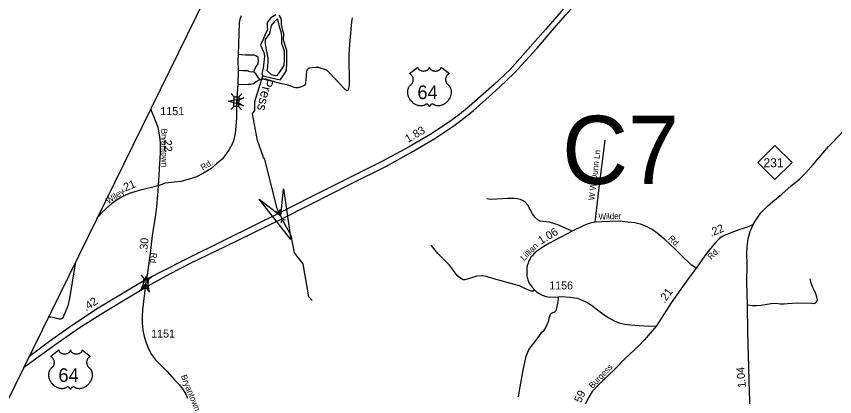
# Model space of a CAD drawing. Extents: x 2220236 to 2384410, y 720751 to 894131.
# Drawn here: x 2231773 to 2244558, y 776386 to 782323 of the extents above; entities that cross this region are included whole.
import ezdxf

# ---------------------------------------------------------------- set-up
doc = ezdxf.new("R2010")
doc.units = 0
doc.layers.add('Default', color=7, linetype='Continuous')

msp = doc.modelspace()

# ---------------------------------------------------------------- linework, layer by layer
at = {"layer": 'Default'}
for p, q in [((2235177, 781069), (2235130, 781119)), ((2235246, 781067), (2235297, 781115)), ((2235123, 780870), (2235173, 780918)), ((2235291, 780866), (2235244, 780916)), ((2235827, 779278), (2235876, 779263)), ((2235894, 779310), (2235876, 779263)), ((2235876, 779263), (2235929, 779154)), ((2235912, 779107), (2235929, 779154)), ((2235978, 779139), (2235929, 779154)), ((2233768, 778230), (2233726, 778285)), ((2233836, 778221), (2233891, 778263)), ((2233693, 778038), (2233748, 778080)), ((2233860, 778017), (2233818, 778071))]:
    msp.add_line(p, q, dxfattribs=at)
for points in [[(2293118, 894131), (2291904, 891776), (2258822, 829665), (2255410, 823324), (2242089, 797599), (2231460, 775981), (2225011, 762953), (2220576, 753519)], [(2241510, 783780), (2241272, 783516), (2240633, 782793), (2240284, 782398), (2240043, 782122), (2239842, 781894), (2239486, 781496), (2239240, 781262), (2239066, 781107), (2238846, 780915), (2238697, 780793), (2238546, 780682), (2238277, 780500), (2237910, 780284), (2237495, 780064), (2236922, 779777), (2236380, 779505), (2235878, 779250), (2235058, 778847), (2234385, 778513), (2233803, 778213)], [(2233785, 778089), (2234169, 778301), (2234495, 778469), (2235033, 778731), (2235909, 779156), (2236376, 779389), (2236990, 779703), (2237555, 779983), (2237945, 780201), (2238312, 780419), (2238590, 780604), (2238736, 780712), (2238908, 780847), (2239109, 781024), (2239323, 781217), (2239549, 781435), (2239906, 781823), (2240112, 782064), (2240353, 782340), (2240693, 782720), (2241328, 783439), (2241584, 783729)], [(2235287, 782334), (2235265, 782276), (2235253, 782221), (2235239, 781728), (2235233, 781634), (2235237, 781478), (2235232, 781261), (2235211, 780981)], [(2235828, 782349), (2235750, 782301), (2235689, 782227), (2235689, 782162), (2235698, 782114), (2235659, 782045), (2235637, 781988), (2235607, 781923), (2235589, 781875), (2235637, 781758), (2235650, 781702), (2235633, 781559), (2235628, 781515), (2235607, 781433), (2235623, 781396), (2235897, 781333), (2235941, 781394), (2235993, 781476), (2235997, 781593), (2236001, 781732), (2235997, 781789), (2235949, 781954), (2235954, 782053), (2235932, 782123), (2235915, 782197), (2235915, 782262), (2235906, 782301), (2235880, 782340)], [(2235575, 781337), (2235621, 781348), (2235664, 781346), (2235746, 781322), (2235887, 781279), (2236000, 781257), (2236096, 781222), (2236139, 781211), (2236182, 781213), (2236235, 781229), (2236284, 781255), (2236295, 781281), (2236313, 781467), (2236321, 781498), (2236349, 781519), (2236446, 781532), (2236489, 781532), (2236617, 781489), (2236669, 781439), (2236899, 781194), (2236942, 781164), (2236959, 781170), (2236968, 781190), (2236976, 781253), (2236972, 781734), (2236986, 781949), (2237014, 782238), (2237024, 782299)], [(2235800, 782240), (2235756, 782179), (2235730, 782058), (2235661, 781962), (2235661, 781901), (2235678, 781797), (2235704, 781676), (2235704, 781632), (2235696, 781528), (2235687, 781476), (2235756, 781415), (2235817, 781398), (2235852, 781407), (2235904, 781476), (2235956, 781554), (2235964, 781658), (2235964, 781780), (2235921, 781901), (2235921, 782023), (2235912, 782084), (2235886, 782162), (2235869, 782231), (2235852, 782283), (2235800, 782240)], [(2243285, 779073), (2243314, 779128), (2243361, 779195), (2243407, 779255), (2243457, 779309), (2243508, 779360), (2243592, 779431), (2243731, 779545), (2243878, 779678), (2244014, 779787), (2244109, 779878), (2244227, 780016), (2244464, 780293), (2244669, 780507), (2244764, 780627), (2244887, 780781), (2245007, 780925), (2245190, 781132), (2245366, 781342), (2245442, 781435), (2245504, 781533), (2245562, 781646), (2245700, 781948), (2245769, 782105)], [(2235484, 781452), (2235501, 781504), (2235525, 781546), (2235549, 781582), (2235558, 781639), (2235549, 781680), (2235525, 781702), (2235491, 781719), (2235354, 781719), (2235239, 781728)], [(2235484, 781452), (2235419, 781457), (2235380, 781472), (2235350, 781474), (2235313, 781474), (2235237, 781478)], [(2235575, 781337), (2235545, 781381), (2235514, 781424), (2235484, 781452)], [(2235232, 781261), (2235391, 781266), (2235438, 781266), (2235478, 781276), (2235532, 781309), (2235575, 781337)], [(2235460, 780802), (2235501, 780854), (2235500, 780995), (2235623, 781396)], [(2235211, 780981), (2235211, 780739), (2235200, 780608), (2235191, 780494), (2235164, 780382), (2235143, 780328), (2235095, 780246), (2235040, 780159), (2234987, 780093), (2234902, 780019), (2234812, 779941), (2234687, 779871), (2234585, 779818), (2234493, 779788), (2234342, 779744), (2234095, 779718), (2233989, 779679)], [(2233868, 780879), (2233936, 780714), (2233982, 780592), (2234010, 780444), (2234018, 780350), (2234022, 780198), (2233989, 779679)], [(2236392, 777887), (2236341, 777943), (2236254, 778460), (2236119, 778633), (2236067, 778900), (2235954, 779106), (2235903, 779208), (2235848, 779319), (2235657, 780096), (2235632, 780120), (2235538, 780387), (2235460, 780802)], [(2240818, 779108), (2240884, 779695), (2240924, 780022), (2240970, 780389)], [(2233989, 779679), (2233693, 779602), (2233535, 779556), (2233457, 779523), (2233404, 779496), (2233332, 779450), (2233260, 779394), (2233168, 779316), (2233094, 779247), (2233027, 779168)], [(2233989, 779679), (2233978, 779530), (2233960, 779357), (2233941, 779189), (2233895, 778902), (2233863, 778619), (2233815, 778289), (2233803, 778213)], [(2240457, 778972), (2240361, 779010), (2240250, 779062), (2240186, 779086), (2240103, 779110), (2240006, 779122), (2239955, 779128), (2239926, 779140), (2239879, 779185), (2239836, 779240), (2239763, 779376), (2239721, 779424), (2239692, 779444), (2239648, 779464), (2239598, 779477), (2239553, 779478), (2239447, 779478), (2239279, 779470), (2239175, 779463), (2239125, 779477)], [(2242394, 778394), (2242322, 778440), (2242278, 778478), (2242193, 778563), (2242062, 778692), (2241903, 778841), (2241761, 778959), (2241696, 779003), (2241616, 779045), (2241527, 779077), (2241480, 779088), (2241441, 779098), (2241326, 779112), (2241197, 779124), (2241043, 779121), (2240916, 779117), (2240818, 779108), (2240765, 779099), (2240722, 779088), (2240639, 779057), (2240457, 778972), (2240104, 778780)], [(2243285, 779073), (2243196, 779031), (2243060, 778993), (2242928, 778937), (2242848, 778906), (2242799, 778886), (2242761, 778855), (2242703, 778799), (2242619, 778697), (2242523, 778577), (2242394, 778394)], [(2243239, 776167), (2243222, 776620), (2243219, 776856), (2243203, 777381), (2243195, 777819), (2243188, 778168), (2243190, 778456), (2243186, 778610), (2243189, 778730), (2243207, 778857), (2243238, 778964), (2243285, 779073)], [(2240104, 778780), (2240014, 778731), (2239907, 778660), (2239867, 778625), (2239831, 778584), (2239808, 778556), (2239798, 778536), (2239787, 778519), (2239775, 778492), (2239768, 778469), (2239756, 778433), (2239747, 778384), (2239747, 778330), (2239749, 778271), (2239763, 778212), (2239785, 778160), (2239832, 778094), (2239874, 778049), (2239896, 778026), (2239929, 778003), (2239978, 777975), (2240050, 777951), (2240115, 777941), (2240242, 777946), (2240285, 777948), (2240423, 777941), (2240493, 777930), (2240541, 777922), (2240586, 777904), (2240697, 777857), (2240780, 777800), (2240834, 777758), (2240934, 777681), (2241021, 777621), (2241124, 777563), (2241190, 777536), (2241275, 777518), (2241369, 777505), (2241502, 777496), (2241663, 777486), (2241776, 777494)], [(2239874, 778049), (2239846, 778033), (2239818, 778032), (2239777, 778047), (2239697, 778087), (2239633, 778118), (2239555, 778138), (2239234, 778224), (2239118, 778262), (2239050, 778271), (2238967, 778269), (2238870, 778238), (2238781, 778212), (2238753, 778212), (2238726, 778223), (2238707, 778243), (2238672, 778269), (2238625, 778322), (2238589, 778374), (2238540, 778438), (2238358, 778621), (2238254, 778749)], [(2232694, 778492), (2232642, 778173), (2232604, 777916), (2232577, 777803), (2232532, 777687), (2232516, 777651), (2232502, 777629), (2232491, 777612), (2232474, 777601), (2232460, 777595), (2232448, 777595), (2232431, 777599), (2232406, 777605), (2232371, 777614), (2232340, 777623), (2232307, 777625), (2232269, 777627)], [(2242394, 778394), (2242244, 778189), (2242006, 777850), (2241776, 777494)], [(2233803, 778213), (2233545, 778062), (2233050, 777766), (2232649, 777500), (2232330, 777276), (2231965, 777009)], [(2233803, 778213), (2233785, 778089)], [(2243195, 777819), (2243267, 777809), (2243339, 777810), (2243411, 777816), (2243565, 777842), (2243647, 777843), (2243705, 777837), (2243767, 777836), (2243821, 777842), (2243975, 777851), (2244195, 777845), (2244235, 777842), (2244263, 777850), (2244281, 777872), (2244289, 777898), (2244282, 777938), (2244262, 777992), (2244237, 778050), (2244205, 778111), (2244190, 778161), (2244174, 778227)], [(2231883, 776842), (2232375, 777196), (2232753, 777459), (2233136, 777701), (2233567, 777958), (2233785, 778089)], [(2233785, 778089), (2233757, 777871), (2233744, 777739), (2233740, 777639), (2233737, 777535), (2233748, 777424), (2233772, 777324), (2233799, 777226), (2233838, 777131), (2233883, 777045), (2233949, 776960), (2234028, 776876), (2234127, 776780), (2234243, 776651), (2234321, 776569), (2234379, 776494), (2234423, 776424), (2234445, 776363)], [(2239619, 776385), (2239643, 776541), (2239692, 776799), (2239739, 777017), (2239757, 777072), (2239775, 777108), (2239817, 777168), (2239872, 777244), (2239939, 777330), (2239983, 777392), (2240020, 777423), (2240042, 777457), (2240068, 777511), (2240091, 777573), (2240100, 777610), (2240108, 777643), (2240114, 777659), (2240124, 777678), (2240133, 777688), (2240152, 777698), (2240172, 777704), (2240188, 777712), (2240202, 777726), (2240212, 777745), (2240225, 777792), (2240237, 777865), (2240242, 777914), (2240242, 777946)], [(2241776, 777494), (2241674, 777375), (2241589, 777274), (2241505, 777187), (2241282, 776975), (2241132, 776826), (2240881, 776581), (2240771, 776469), (2240718, 776380), (2240675, 776301), (2240611, 776164), (2240465, 775854), (2240344, 775596), (2240208, 775340), (2240102, 775134), (2240030, 775008), (2240002, 774968)]]:
    msp.add_lwpolyline(points, dxfattribs=at)
for points in [[(2238043, 781531), (2238044, 781526), (2238045, 781520), (2238046, 781516), (2238049, 781510), (2238054, 781503), (2238061, 781496), (2238068, 781489), (2238073, 781486), (2238082, 781481), (2238092, 781477), (2238103, 781474), (2238115, 781472), (2238127, 781470), (2238139, 781470), (2238152, 781471), (2238167, 781474), (2238174, 781476), (2238181, 781478), (2238188, 781481), (2238196, 781485), (2238202, 781489), (2238207, 781493), (2238214, 781499), (2238219, 781506), (2238221, 781510), (2238223, 781513), (2238226, 781521), (2238227, 781525), (2238227, 781532), (2238228, 781526), (2238228, 781522), (2238229, 781518), (2238231, 781514), (2238234, 781509), (2238237, 781504), (2238242, 781498), (2238246, 781494), (2238249, 781492), (2238258, 781486), (2238268, 781480), (2238273, 781478), (2238278, 781476), (2238285, 781474), (2238292, 781473), (2238298, 781472), (2238305, 781471), (2238312, 781470), (2238318, 781470), (2238325, 781470), (2238331, 781470), (2238338, 781471), (2238345, 781472), (2238351, 781474), (2238359, 781476), (2238366, 781478), (2238372, 781481), (2238380, 781485), (2238386, 781489), (2238391, 781493), (2238397, 781498), (2238402, 781504), (2238405, 781509), (2238407, 781513), (2238409, 781518), (2238411, 781523), (2238411, 781528), (2238411, 781532), (2238540, 781429), (2238537, 781428), (2238530, 781425), (2238524, 781421), (2238516, 781415), (2238512, 781412), (2238508, 781408), (2238505, 781404), (2238501, 781401), (2238498, 781396), (2238494, 781391), (2238491, 781385), (2238489, 781380), (2238485, 781370), (2238483, 781363), (2238482, 781357), (2238480, 781346), (2238480, 781341), (2238480, 781335), (2238480, 781329), (2238481, 781324), (2238482, 781318), (2238482, 781313), (2238484, 781307), (2238486, 781300), (2238489, 781293), (2238495, 781282), (2238503, 781270), (2238508, 781264), (2238513, 781259), (2238521, 781252), (2238526, 781248), (2238530, 781243), (2238539, 781234), (2238542, 781229), (2238545, 781225), (2238548, 781219), (2238551, 781214), (2238554, 781209), (2238558, 781198), (2238561, 781187), (2238563, 781182), (2238565, 781169), (2238566, 781163), (2238567, 781151), (2238567, 781136), (2238566, 781122), (2238563, 781105), (2238561, 781095), (2238558, 781084), (2238555, 781074), (2238549, 781059), (2238544, 781049), (2238537, 781036), (2238532, 781029), (2238527, 781020), (2238520, 781011), (2238512, 781001), (2238503, 780991), (2238495, 780983), (2238485, 780974), (2238479, 780969), (2238470, 780963), (2238458, 780955), (2238447, 780948), (2238437, 780943), (2238428, 780939), (2238417, 780935), (2238398, 780930), (2238391, 780928), (2238382, 780927), (2238375, 780926), (2238367, 780926), (2238357, 780926), (2238347, 780926), (2238338, 780928), (2238328, 780930), (2238318, 780933), (2238309, 780937), (2238299, 780941), (2238283, 780951), (2238279, 780954), (2238276, 780954), (2238270, 780955), (2238264, 780953), (2238258, 780951), (2238255, 780949), (2238250, 780946), (2238246, 780943), (2238242, 780939), (2238239, 780936), (2238236, 780933), (2238232, 780926), (2238230, 780922), (2238229, 780918), (2238227, 780912), (2238225, 780920), (2238223, 780925), (2238220, 780930), (2238217, 780934), (2238213, 780939), (2238209, 780943), (2238204, 780947), (2238199, 780950), (2238195, 780952), (2238191, 780953), (2238186, 780954), (2238182, 780955), (2238179, 780955), (2238175, 780954), (2238169, 780950), (2238164, 780946), (2238158, 780942), (2238151, 780938), (2238145, 780936), (2238139, 780933), (2238132, 780931), (2238124, 780929), (2238116, 780927), (2238109, 780926), (2238101, 780925), (2238094, 780925), (2238087, 780925), (2238080, 780926), (2238072, 780926), (2238063, 780928), (2238054, 780930), (2238046, 780932), (2238037, 780935), (2238028, 780938), (2238016, 780943), (2238008, 780948), (2237995, 780955), (2237980, 780965), (2237969, 780975), (2237961, 780982), (2237948, 780995), (2237941, 781003), (2237930, 781017), (2237923, 781028), (2237918, 781036), (2237911, 781048), (2237907, 781056), (2237902, 781067), (2237899, 781078), (2237895, 781088), (2237894, 781094), (2237891, 781105), (2237890, 781113), (2237888, 781123), (2237888, 781135), (2237887, 781145), (2237888, 781154), (2237889, 781164), (2237890, 781175), (2237892, 781184), (2237894, 781190), (2237897, 781199), (2237901, 781207), (2237905, 781216), (2237909, 781223), (2237914, 781231), (2237919, 781237), (2237926, 781244), (2237932, 781251), (2237939, 781256), (2237946, 781263), (2237950, 781268), (2237955, 781274), (2237958, 781279), (2237961, 781284), (2237965, 781292), (2237968, 781298), (2237971, 781306), (2237972, 781312), (2237974, 781320), (2237975, 781328), (2237975, 781337), (2237975, 781344), (2237974, 781353), (2237972, 781362), (2237970, 781369), (2237967, 781378), (2237964, 781384), (2237959, 781392), (2237954, 781400), (2237948, 781407), (2237942, 781412), (2237937, 781417), (2237932, 781420), (2237925, 781424), (2237919, 781427), (2237915, 781429)], [(2235173, 780918), (2235177, 781069), (2235248, 781067), (2235244, 780916)], [(2235323, 780927), (2235089, 780997), (2235326, 781053), (2235211, 780993)], [(2243359, 780040), (2243626, 780307), (2243892, 780040), (2243626, 779774)], [(2235945, 779633), (2236061, 778841), (2235565, 779468), (2235903, 779208)], [(2233719, 778045), (2233807, 778273), (2233844, 778032), (2233794, 778151)], [(2233748, 778080), (2233768, 778230), (2233838, 778221), (2233818, 778071)], [(2232435, 777115), (2232435, 777110), (2232436, 777104), (2232437, 777101), (2232440, 777094), (2232445, 777087), (2232452, 777080), (2232460, 777073), (2232465, 777070), (2232474, 777065), (2232483, 777061), (2232495, 777058), (2232506, 777056), (2232518, 777054), (2232530, 777054), (2232544, 777055), (2232558, 777058), (2232565, 777060), (2232573, 777062), (2232580, 777065), (2232587, 777069), (2232593, 777073), (2232598, 777077), (2232605, 777083), (2232610, 777090), (2232613, 777094), (2232615, 777097), (2232617, 777105), (2232618, 777109), (2232619, 777116), (2232619, 777110), (2232620, 777106), (2232621, 777102), (2232622, 777099), (2232625, 777093), (2232628, 777088), (2232634, 777082), (2232637, 777078), (2232641, 777076), (2232649, 777070), (2232660, 777065), (2232665, 777062), (2232670, 777061), (2232676, 777059), (2232683, 777057), (2232690, 777056), (2232697, 777055), (2232704, 777054), (2232709, 777054), (2232716, 777054), (2232723, 777055), (2232729, 777055), (2232737, 777057), (2232742, 777058), (2232750, 777060), (2232757, 777062), (2232763, 777065), (2232771, 777069), (2232778, 777073), (2232782, 777077), (2232788, 777082), (2232793, 777088), (2232796, 777093), (2232799, 777098), (2232801, 777102), (2232802, 777108), (2232803, 777112), (2232803, 777116), (2232931, 777013), (2232928, 777012), (2232921, 777009), (2232916, 777006), (2232907, 776999), (2232903, 776996), (2232899, 776992), (2232896, 776989), (2232893, 776985), (2232889, 776980), (2232886, 776975), (2232882, 776969), (2232880, 776964), (2232876, 776954), (2232874, 776947), (2232873, 776942), (2232871, 776930), (2232871, 776925), (2232871, 776919), (2232871, 776914), (2232872, 776908), (2232873, 776902), (2232874, 776897), (2232875, 776891), (2232878, 776884), (2232880, 776877), (2232886, 776866), (2232894, 776855), (2232899, 776848), (2232905, 776843), (2232913, 776836), (2232917, 776832), (2232922, 776827), (2232930, 776818), (2232933, 776814), (2232936, 776809), (2232939, 776804), (2232942, 776798), (2232945, 776793), (2232949, 776782), (2232953, 776772), (2232954, 776766), (2232957, 776753), (2232958, 776747), (2232959, 776735), (2232959, 776720), (2232957, 776706), (2232955, 776689), (2232953, 776679), (2232949, 776668), (2232946, 776658), (2232940, 776643), (2232935, 776633), (2232928, 776620), (2232923, 776613), (2232918, 776605), (2232911, 776595), (2232903, 776585), (2232894, 776575), (2232886, 776567), (2232876, 776558), (2232870, 776553), (2232862, 776547), (2232850, 776539), (2232838, 776532), (2232828, 776527), (2232819, 776523), (2232808, 776519), (2232789, 776514), (2232782, 776512), (2232774, 776511), (2232766, 776510), (2232759, 776510), (2232749, 776510), (2232739, 776511), (2232729, 776512), (2232719, 776514), (2232709, 776517), (2232700, 776521), (2232690, 776525), (2232675, 776535), (2232670, 776538), (2232667, 776538), (2232661, 776539), (2232655, 776538), (2232649, 776535), (2232646, 776533), (2232641, 776530), (2232638, 776527), (2232633, 776523), (2232630, 776520), (2232628, 776517), (2232623, 776510), (2232622, 776506), (2232620, 776502), (2232619, 776496), (2232617, 776504), (2232614, 776509), (2232611, 776514), (2232609, 776518), (2232604, 776523), (2232600, 776527), (2232595, 776531), (2232590, 776534), (2232586, 776536), (2232582, 776537), (2232577, 776539), (2232574, 776539), (2232571, 776539), (2232566, 776538), (2232560, 776534), (2232555, 776530), (2232549, 776526), (2232542, 776522), (2232537, 776520), (2232530, 776517), (2232523, 776515), (2232515, 776513), (2232507, 776511), (2232500, 776510), (2232492, 776510), (2232485, 776509), (2232478, 776509), (2232471, 776510), (2232464, 776511), (2232454, 776512), (2232446, 776514), (2232437, 776516), (2232429, 776519), (2232419, 776522), (2232407, 776528), (2232399, 776532), (2232387, 776539), (2232371, 776549), (2232360, 776559), (2232352, 776566), (2232340, 776579), (2232332, 776587), (2232321, 776601), (2232314, 776612), (2232309, 776620), (2232302, 776632), (2232299, 776640), (2232294, 776651), (2232290, 776662), (2232287, 776672), (2232285, 776678), (2232283, 776689), (2232281, 776697), (2232280, 776708), (2232279, 776719), (2232279, 776729), (2232279, 776738), (2232280, 776748), (2232282, 776759), (2232284, 776768), (2232286, 776775), (2232288, 776783), (2232292, 776792), (2232296, 776800), (2232300, 776807), (2232305, 776815), (2232310, 776821), (2232317, 776828), (2232324, 776835), (2232330, 776840), (2232338, 776847), (2232341, 776852), (2232346, 776858), (2232350, 776863), (2232353, 776869), (2232357, 776876), (2232359, 776882), (2232362, 776890), (2232363, 776896), (2232365, 776904), (2232366, 776912), (2232366, 776921), (2232366, 776928), (2232365, 776937), (2232363, 776946), (2232361, 776953), (2232358, 776962), (2232355, 776968), (2232350, 776976), (2232345, 776984), (2232339, 776991), (2232334, 776996), (2232328, 777001), (2232323, 777004), (2232316, 777008), (2232310, 777011), (2232306, 777013)]]:
    msp.add_lwpolyline(points, close=True, dxfattribs=at)

# ---------------------------------------------------------------- texts
for s, height, rotation, p in [('Press', 150, 256.9738, (2235646, 781367)), ('Bryantown', 95, 270.4877, (2234035, 780569)), ('1.83', 125, 30.391, (2237891, 780346)), ('.22', 125, 271.9006, (2234075, 780439)), ('W W Dunn Ln', 95, 83.0757, (2240805, 779447)), ('Rd.', 95, 32.139, (2234688, 779914)), ('.21', 125, 23.0018, (2233435, 779571)), ('Wiley', 95, 33.0072, (2233209, 779393)), ('Wilder', 95, 2.0987, (2240869, 779148)), ('1.06', 125, 31.2553, (2239971, 778758)), ('.22', 125, 22.262, (2242627, 778881)), ('Rd.', 95, 314.7279, (2241953, 778847)), ('.30', 125, 83.3992, (2233814, 778627)), ('Lillian', 95, 45.7708, (2239706, 778499)), ('Rd.', 95, 263.192, (2233878, 778638)), ('Rd.', 95, 44.0934, (2242627, 778519)), ('.21', 125, 54.5522, (2241900, 777835)), ('.42', 125, 33.5523, (2232862, 777716)), ('Burgess', 95, 46.1038, (2240774, 776505)), ('1.04', 125, 95.1766, (2243172, 776530)), ('Bryantown', 95, 292.0442, (2234341, 776707)), ('.59', 125, 65.7942, (2240576, 776237))]:
    msp.add_text(s, height=height, rotation=rotation, dxfattribs=at).set_placement(p)
for s, height, p in [('64', 212.5, (2238039, 781032)), ('1151', 125, (2234022, 780781)), ('C7', 1066.3, (2240300, 779705)), ('231', 140, (2243447, 779968)), ('1156', 125, (2240098, 778060)), ('1151', 125, (2233879, 777308)), ('64', 212.5, (2232430, 776616))]:
    msp.add_text(s, height=height, dxfattribs=at).set_placement(p)

doc.saveas('drawing.dxf')
